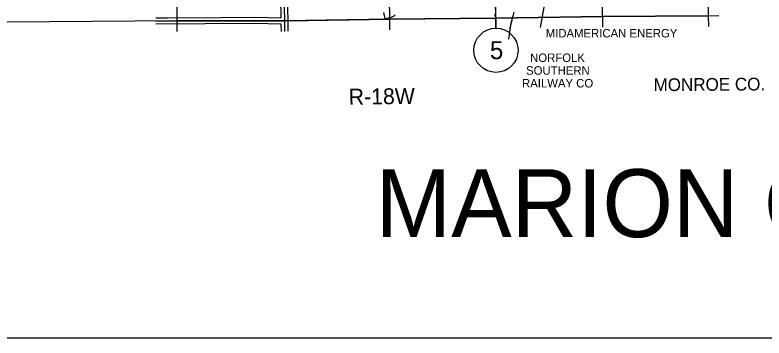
# Model space of a CAD drawing. Extents: x 10133 to 81668, y 5524 to 11018.
# Drawn here: x 22912 to 23795, y 7924 to 8305 of the extents above; entities that cross this region are included whole.
import ezdxf

# ---------------------------------------------------------------- set-up
doc = ezdxf.new("R2010")
doc.units = 0
doc.layers.add('Default', color=7, linetype='Continuous')
doc.layers.add('Level 3', color=7, linetype='Continuous')

msp = doc.modelspace()

# ---------------------------------------------------------------- linework, layer by layer
at = {"layer": 'Default'}
for points in [[(23531.13, 8289.64), (23545.83, 8370.55), (23563.76, 8458.5), (23578.67, 8496.18), (23617.68, 8556.69), (23669.83, 8613.4), (23686.99, 8659.87), (23682.82, 8731.27), (23685.84, 8801.15), (23685.67, 8827.64)], [(23476.08, 8426.3), (23478.31, 8300.78)], [(23604.3, 8302.75), (23603.43, 8426.95)], [(23727.28, 8428.61), (23729.15, 8303.65)], [(23101.92, 8422.63), (23102.42, 8301.26)], [(23101.92, 8422.63), (23102.43, 8297.56)], [(23226.36, 8424.99), (23229.38, 8297.77)], [(23351.48, 8425.65), (23353.1, 8299.45)], [(23477.75, 8332.36), (23478.31, 8300.78)], [(23604.3, 8302.75), (23604.11, 8329.59)], [(23077.9, 8301.14), (23091.53, 8301.29), (23154.21, 8301.41), (23194.11, 8302.03), (23225.65, 8301.39), (23225.33, 8323.82)], [(23232.86, 8324.23), (23233.2, 8285.33)], [(23729.15, 8303.65), (23604.3, 8302.75), (23478.31, 8300.78), (23353.1, 8299.45), (23229.38, 8297.77), (23102.43, 8297.56), (21504.23, 8285.22)], [(23233.12, 8297.82), (23353.1, 8299.45), (23478.31, 8300.78), (23604.3, 8302.75), (23696.99, 8303.41)], [(23348.02, 8300.01), (23346.77, 8307.41)], [(23360.05, 8304.58), (23358.32, 8303.03), (23355.28, 8301.56), (23348.02, 8300.01)], [(23477.23, 8305.49), (23478.15, 8301.83), (23478.59, 8297.45), (23478.83, 8288.22)], [(23478.31, 8300.78), (23604.3, 8302.75)], [(23478.31, 8300.78), (23604.3, 8302.75)], [(23499.09, 8305.13), (23498.59, 8303.11), (23498.08, 8301.08), (23497.33, 8298.16), (23496.58, 8295.24), (23495.95, 8292.61), (23495.42, 8289.04), (23494.91, 8285.03), (23494.39, 8281.01), (23494.06, 8278.5), (23493.72, 8275.98)], [(23499.78, 8307.71), (23498.55, 8303.04), (23497.94, 8300.74), (23497.02, 8297.45), (23496.41, 8294.54), (23495.64, 8291.17), (23495.18, 8288.11), (23494.65, 8283.36), (23493.74, 8275.98)], [(23604.3, 8302.75), (23729.15, 8303.65)], [(23604.3, 8302.75), (23696.99, 8303.41)], [(23604.3, 8302.75), (23604.42, 8290.25)], [(23604.3, 8302.75), (23604.42, 8290.25)], [(23729.15, 8303.65), (23741.65, 8303.8)], [(23729.15, 8303.65), (23729.31, 8291.16)], [(23077.9, 8297.37), (23102.43, 8297.56)], [(23225.75, 8285.27), (23225.59, 8293.9), (23194.05, 8294.53), (23077.9, 8293.54)], [(23102.43, 8297.56), (23229.38, 8297.77)], [(23102.43, 8297.56), (23102.56, 8285.07)], [(23102.47, 8293.76), (23102.56, 8285.07)], [(23229.38, 8297.77), (23353.1, 8299.45)], [(23229.38, 8297.77), (23229.53, 8285.28)], [(23233.12, 8297.82), (23353.1, 8299.45)], [(23353.09, 8300.88), (23353.1, 8299.45)], [(23353.1, 8299.45), (23478.31, 8300.78)], [(23353.1, 8299.45), (23478.31, 8300.78)], [(23353.1, 8299.45), (23353.45, 8286.92)], [(23353.1, 8299.45), (23353.45, 8286.92)], [(23478.31, 8300.78), (23478.44, 8288.58)], [(23478.31, 8300.78), (23478.44, 8288.58)], [(23478.82, 8288.59), (23478.8, 8289.95), (23478.58, 8297.45), (23478.34, 8300.59), (23478.31, 8300.77)], [(23493.72, 8275.98), (23493.91, 8277.4)]]:
    msp.add_lwpolyline(points, dxfattribs=at)
msp.add_circle((23478.82, 8262.93), 26.06, dxfattribs=at)
at = {"layer": 'Level 3'}
msp.add_lwpolyline([(20932.52, 9944.02), (24067.53, 9944.02), (24067.53, 7924.02), (20932.52, 7924.02)], close=True, dxfattribs=at)

# ---------------------------------------------------------------- texts
at = {"layer": 'Default'}
for s, height, rotation, p in [('MIDAMERICAN ENERGY', 10, 0.0251, (23537.43, 8278.05)), ('MONROE CO.', 15, 0.41202, (23664.71, 8214.8)), ('R-18W', 18.75, 0.77502, (23305.28, 8198.81)), ('MARION COUNTY', 80.0002, 360, (23336.89, 8042.85))]:
    msp.add_text(s, height=height, rotation=rotation, dxfattribs=at).set_placement(p)
for s, height, p in [('5', 21.25, (23471.65, 8252.44)), ('NORFOLK', 10, (23519.07, 8249.17)), ('SOUTHERN', 10, (23514.32, 8234.17)), ('RAILWAY CO', 10, (23509.5, 8219.17))]:
    msp.add_text(s, height=height, dxfattribs=at).set_placement(p)

doc.saveas('drawing.dxf')
